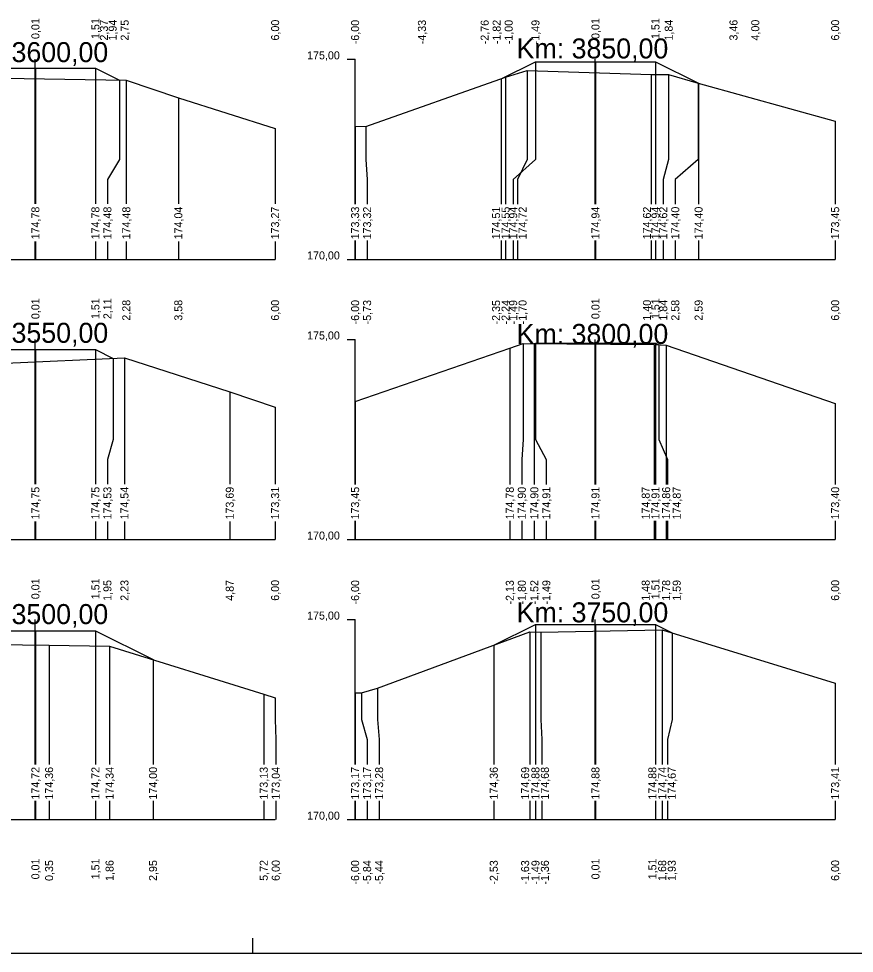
# Model space of a CAD drawing. Extents: x -614174 to -599765, y -1185887 to -1181080.
# Drawn here: x -601012.8 to -600991.91, y -1184533.61 to -1184510.25 of the extents above; entities that cross this region are included whole.
import ezdxf

# ---------------------------------------------------------------- set-up
doc = ezdxf.new("R2010")
doc.units = 0
for name, color, linetype in [('11', 7, 'Continuous'), ('16', 7, 'Continuous'), ('21', 7, 'Continuous'), ('28', 7, 'Continuous'), ('59', 7, 'Continuous'), ('8', 7, 'Continuous'), ('návrh', 7, 'Continuous')]:
    doc.layers.add(name, color=color, linetype=linetype)

msp = doc.modelspace()

# ---------------------------------------------------------------- linework, layer by layer
for points in [[(-601000.738, -1184511.757), (-600999.881, -1184511.329), (-600998.381, -1184511.329), (-600996.881, -1184511.329), (-600995.803, -1184511.868)], [(-600999.881, -1184511.329), (-600999.881, -1184511.329), (-600999.881, -1184511.329)], [(-600998.381, -1184511.329), (-600998.381, -1184511.329), (-600998.381, -1184511.329)], [(-600996.881, -1184511.329), (-600996.881, -1184511.329), (-600996.881, -1184511.329)], [(-601014.442, -1184511.769), (-601013.881, -1184511.488), (-601012.381, -1184511.488), (-601010.881, -1184511.488), (-601010.278, -1184511.79)], [(-601012.381, -1184511.488), (-601012.381, -1184511.488), (-601012.381, -1184511.488)], [(-601010.881, -1184511.488), (-601010.881, -1184511.488), (-601010.881, -1184511.488)], [(-601004.389, -1184512.941), (-601004.121, -1184512.952), (-601000.628, -1184511.718), (-601000.091, -1184511.551), (-600996.986, -1184511.647), (-600996.553, -1184511.651), (-600995.814, -1184511.865), (-600992.389, -1184512.815)], [(-601018.389, -1184513.114), (-601014.514, -1184511.772), (-601013.693, -1184511.735), (-601010.109, -1184511.792), (-601008.808, -1184512.231), (-601006.389, -1184513)], [(-601000.737, -1184511.757), (-601000.738, -1184511.757), (-601000.738, -1184511.757)], [(-600999.909, -1184518.375), (-600999.881, -1184518.361), (-600998.381, -1184518.361), (-600996.881, -1184518.361), (-600996.795, -1184518.404)], [(-600999.881, -1184518.361), (-600999.881, -1184518.361), (-600999.881, -1184518.361)], [(-600998.381, -1184518.361), (-600998.381, -1184518.361), (-600998.381, -1184518.361)], [(-600996.881, -1184518.361), (-600996.881, -1184518.361), (-600996.881, -1184518.361)], [(-601014.815, -1184518.987), (-601013.881, -1184518.52), (-601012.381, -1184518.52), (-601010.881, -1184518.52), (-601010.438, -1184518.742)], [(-601012.381, -1184518.52), (-601012.381, -1184518.52), (-601012.381, -1184518.52)], [(-601010.881, -1184518.52), (-601010.881, -1184518.52), (-601010.881, -1184518.52)], [(-601004.389, -1184519.824), (-601000.522, -1184518.489), (-601000.192, -1184518.372), (-600996.914, -1184518.4), (-600996.613, -1184518.409), (-600992.389, -1184519.87)], [(-600999.909, -1184518.375), (-600999.909, -1184518.375)], [(-601018.389, -1184520.266), (-601018.031, -1184520.14), (-601014.398, -1184518.837), (-601013.128, -1184518.859), (-601010.155, -1184518.729), (-601007.523, -1184519.577), (-601006.389, -1184519.96)], [(-601016.344, -1184526.783), (-601013.881, -1184525.552), (-601012.381, -1184525.552), (-601010.881, -1184525.552), (-601009.441, -1184526.272)], [(-601012.381, -1184525.552), (-601012.381, -1184525.552), (-601012.381, -1184525.552)], [(-601010.881, -1184525.552), (-601010.881, -1184525.552), (-601010.881, -1184525.552)], [(-601004.389, -1184527.097), (-601004.232, -1184527.099), (-601003.83, -1184526.987), (-601000.022, -1184525.58), (-600999.745, -1184525.589), (-600996.713, -1184525.525), (-600992.389, -1184526.856)], [(-601000.923, -1184525.913), (-600999.881, -1184525.393), (-600998.381, -1184525.393), (-600996.881, -1184525.393), (-600996.461, -1184525.603)], [(-600999.881, -1184525.393), (-600999.881, -1184525.393), (-600999.881, -1184525.393)], [(-600998.381, -1184525.393), (-600998.381, -1184525.393), (-600998.381, -1184525.393)], [(-600996.881, -1184525.393), (-600996.881, -1184525.393), (-600996.881, -1184525.393)], [(-601018.389, -1184527.515), (-601016.63, -1184526.895), (-601014.041, -1184525.883), (-601012.039, -1184525.906), (-601010.527, -1184525.932), (-601006.673, -1184527.138), (-601006.389, -1184527.229)], [(-601000.922, -1184525.913), (-601000.923, -1184525.913), (-601000.923, -1184525.913)]]:
    msp.add_lwpolyline(points)
at = {"layer": '11'}
for points in [[(-600999.881, -1184511.329), (-600999.881, -1184513.77), (-601000.438, -1184514.27), (-601000.438, -1184514.892)], [(-600998.381, -1184511.329), (-600998.381, -1184513.77), (-600998.381, -1184514.27), (-600998.381, -1184514.892)], [(-600996.881, -1184511.329), (-600996.881, -1184513.77), (-600996.881, -1184514.27), (-600996.881, -1184514.892)], [(-601012.381, -1184511.488), (-601012.381, -1184513.77), (-601012.381, -1184514.27), (-601012.381, -1184514.884)], [(-601010.881, -1184511.488), (-601010.881, -1184513.77), (-601010.881, -1184514.27), (-601010.881, -1184514.884)], [(-601000.091, -1184511.551), (-601000.091, -1184513.77), (-601000.328, -1184514.27), (-601000.328, -1184514.892)], [(-601010.278, -1184511.79), (-601010.278, -1184513.77), (-601010.581, -1184514.27), (-601010.581, -1184514.884)], [(-601010.109, -1184511.792), (-601010.109, -1184513.77), (-601010.109, -1184514.27), (-601010.109, -1184514.884)], [(-601000.738, -1184511.757), (-601000.738, -1184513.77), (-601000.738, -1184514.27), (-601000.738, -1184514.892)], [(-601000.628, -1184511.718), (-601000.628, -1184513.77), (-601000.628, -1184514.27), (-601000.628, -1184514.892)], [(-600996.986, -1184511.647), (-600996.986, -1184513.77), (-600996.986, -1184514.27), (-600996.986, -1184514.892)], [(-600996.553, -1184511.651), (-600996.553, -1184513.77), (-600996.686, -1184514.27), (-600996.686, -1184514.892)], [(-600995.814, -1184511.865), (-600995.814, -1184513.77), (-600996.386, -1184514.27), (-600996.386, -1184514.892)], [(-600995.803, -1184511.868), (-600995.803, -1184513.77), (-600995.803, -1184514.27), (-600995.803, -1184514.892)], [(-601008.808, -1184512.231), (-601008.808, -1184513.77), (-601008.808, -1184514.27), (-601008.808, -1184514.884)], [(-601004.389, -1184512.941), (-601004.389, -1184513.77), (-601004.389, -1184514.27), (-601004.389, -1184514.892)], [(-601004.121, -1184512.952), (-601004.121, -1184513.77), (-601004.089, -1184514.27), (-601004.089, -1184514.892)], [(-600992.389, -1184512.815), (-600992.389, -1184513.77), (-600992.389, -1184514.27), (-600992.389, -1184514.892)], [(-601006.389, -1184513), (-601006.389, -1184513.77), (-601006.389, -1184514.27), (-601006.389, -1184514.884)], [(-601012.381, -1184515.82), (-601012.381, -1184516.27)], [(-601010.881, -1184515.82), (-601010.881, -1184516.27)], [(-601010.581, -1184515.82), (-601010.581, -1184516.27)], [(-601010.109, -1184515.82), (-601010.109, -1184516.27)], [(-601008.808, -1184515.82), (-601008.808, -1184516.27)], [(-601006.389, -1184515.82), (-601006.389, -1184516.27)], [(-601004.389, -1184515.8), (-601004.389, -1184516.27)], [(-601004.089, -1184515.8), (-601004.089, -1184516.27)], [(-601000.738, -1184515.8), (-601000.738, -1184516.27)], [(-601000.628, -1184515.8), (-601000.628, -1184516.27)], [(-601000.438, -1184515.8), (-601000.438, -1184516.27)], [(-601000.328, -1184515.8), (-601000.328, -1184516.27)], [(-600998.381, -1184515.8), (-600998.381, -1184516.27)], [(-600996.986, -1184515.8), (-600996.986, -1184516.27)], [(-600996.881, -1184515.8), (-600996.881, -1184516.27)], [(-600996.686, -1184515.8), (-600996.686, -1184516.27)], [(-600996.386, -1184515.8), (-600996.386, -1184516.27)], [(-600995.803, -1184515.8), (-600995.803, -1184516.27)], [(-600992.389, -1184515.8), (-600992.389, -1184516.27)], [(-600999.881, -1184518.361), (-600999.881, -1184520.77), (-600999.609, -1184521.27), (-600999.609, -1184521.892)], [(-600998.381, -1184518.361), (-600998.381, -1184520.77), (-600998.381, -1184521.27), (-600998.381, -1184521.892)], [(-600996.881, -1184518.361), (-600996.881, -1184520.77), (-600996.881, -1184521.27), (-600996.881, -1184521.892)], [(-601012.381, -1184518.52), (-601012.381, -1184520.77), (-601012.381, -1184521.27), (-601012.381, -1184521.884)], [(-601010.881, -1184518.52), (-601010.881, -1184520.77), (-601010.881, -1184521.27), (-601010.881, -1184521.884)], [(-601000.522, -1184518.489), (-601000.522, -1184520.77), (-601000.522, -1184521.27), (-601000.522, -1184521.892)], [(-601000.192, -1184518.372), (-601000.192, -1184520.77), (-601000.222, -1184521.27), (-601000.222, -1184521.892)], [(-600999.909, -1184518.375), (-600999.909, -1184520.77), (-600999.909, -1184521.27), (-600999.909, -1184521.892)], [(-600996.914, -1184518.4), (-600996.914, -1184520.77), (-600996.914, -1184521.27), (-600996.914, -1184521.892)], [(-600996.795, -1184518.404), (-600996.795, -1184520.77), (-600996.581, -1184521.27), (-600996.581, -1184521.892)], [(-600996.613, -1184518.409), (-600996.613, -1184520.77), (-600996.614, -1184521.27), (-600996.614, -1184521.892)], [(-601010.438, -1184518.742), (-601010.438, -1184520.77), (-601010.581, -1184521.27), (-601010.581, -1184521.884)], [(-601010.155, -1184518.729), (-601010.155, -1184520.77), (-601010.155, -1184521.27), (-601010.155, -1184521.884)], [(-601007.523, -1184519.577), (-601007.523, -1184520.77), (-601007.523, -1184521.27), (-601007.523, -1184521.884)], [(-601006.389, -1184519.96), (-601006.389, -1184520.77), (-601006.389, -1184521.27), (-601006.389, -1184521.884)], [(-601004.389, -1184519.824), (-601004.389, -1184520.77), (-601004.389, -1184521.27), (-601004.389, -1184521.892)], [(-600992.389, -1184519.87), (-600992.389, -1184520.77), (-600992.389, -1184521.27), (-600992.389, -1184521.892)], [(-601004.389, -1184522.8), (-601004.389, -1184523.27)], [(-601000.522, -1184522.8), (-601000.522, -1184523.27)], [(-601000.222, -1184522.8), (-601000.222, -1184523.27)], [(-600999.909, -1184522.8), (-600999.909, -1184523.27)], [(-600999.609, -1184522.8), (-600999.609, -1184523.27)], [(-600998.381, -1184522.8), (-600998.381, -1184523.27)], [(-600996.914, -1184522.8), (-600996.914, -1184523.27)], [(-600996.881, -1184522.8), (-600996.881, -1184523.27)], [(-600996.614, -1184522.8), (-600996.614, -1184523.27)], [(-600996.581, -1184522.8), (-600996.581, -1184523.27)], [(-600992.389, -1184522.8), (-600992.389, -1184523.27)], [(-601012.381, -1184522.82), (-601012.381, -1184523.27)], [(-601010.881, -1184522.82), (-601010.881, -1184523.27)], [(-601010.581, -1184522.82), (-601010.581, -1184523.27)], [(-601010.155, -1184522.82), (-601010.155, -1184523.27)], [(-601007.523, -1184522.82), (-601007.523, -1184523.27)], [(-601006.389, -1184522.82), (-601006.389, -1184523.27)], [(-601012.381, -1184525.552), (-601012.381, -1184527.77), (-601012.381, -1184528.27), (-601012.381, -1184528.892)], [(-601010.881, -1184525.552), (-601010.881, -1184527.77), (-601010.881, -1184528.27), (-601010.881, -1184528.892)], [(-601000.022, -1184525.58), (-601000.022, -1184527.77), (-601000.022, -1184528.27), (-601000.022, -1184528.892)], [(-600999.881, -1184525.393), (-600999.881, -1184527.77), (-600999.881, -1184528.27), (-600999.881, -1184528.892)], [(-600999.745, -1184525.589), (-600999.745, -1184527.77), (-600999.722, -1184528.27), (-600999.722, -1184528.892)], [(-600998.381, -1184525.393), (-600998.381, -1184527.77), (-600998.381, -1184528.27), (-600998.381, -1184528.892)], [(-600996.881, -1184525.393), (-600996.881, -1184527.77), (-600996.881, -1184528.27), (-600996.881, -1184528.892)], [(-600996.713, -1184525.525), (-600996.713, -1184527.77), (-600996.713, -1184528.27), (-600996.713, -1184528.892)], [(-600996.461, -1184525.603), (-600996.461, -1184527.77), (-600996.581, -1184528.27), (-600996.581, -1184528.892)], [(-601012.039, -1184525.906), (-601012.039, -1184527.77), (-601012.039, -1184528.27), (-601012.039, -1184528.892)], [(-601010.527, -1184525.932), (-601010.527, -1184527.77), (-601010.527, -1184528.27), (-601010.527, -1184528.892)], [(-601000.923, -1184525.913), (-601000.923, -1184527.77), (-601000.923, -1184528.27), (-601000.923, -1184528.892)], [(-601009.441, -1184526.272), (-601009.441, -1184527.77), (-601009.441, -1184528.27), (-601009.441, -1184528.892)], [(-601003.83, -1184526.987), (-601003.83, -1184527.77), (-601003.789, -1184528.27), (-601003.789, -1184528.892)], [(-600992.389, -1184526.856), (-600992.389, -1184527.77), (-600992.389, -1184528.27), (-600992.389, -1184528.892)], [(-601006.673, -1184527.138), (-601006.673, -1184527.77), (-601006.673, -1184528.27), (-601006.673, -1184528.892)], [(-601006.389, -1184527.229), (-601006.389, -1184527.77), (-601006.373, -1184528.27), (-601006.373, -1184528.892)], [(-601004.389, -1184527.097), (-601004.389, -1184527.77), (-601004.389, -1184528.27), (-601004.389, -1184528.892)], [(-601004.232, -1184527.099), (-601004.232, -1184527.77), (-601004.089, -1184528.27), (-601004.089, -1184528.892)], [(-601012.381, -1184529.8), (-601012.381, -1184530.27)], [(-601012.039, -1184529.8), (-601012.039, -1184530.27)], [(-601010.881, -1184529.8), (-601010.881, -1184530.27)], [(-601010.527, -1184529.8), (-601010.527, -1184530.27)], [(-601009.441, -1184529.8), (-601009.441, -1184530.27)], [(-601006.673, -1184529.8), (-601006.673, -1184530.27)], [(-601006.373, -1184529.8), (-601006.373, -1184530.27)], [(-601004.389, -1184529.8), (-601004.389, -1184530.27)], [(-601004.089, -1184529.8), (-601004.089, -1184530.27)], [(-601003.789, -1184529.8), (-601003.789, -1184530.27)], [(-601000.923, -1184529.8), (-601000.923, -1184530.27)], [(-601000.022, -1184529.8), (-601000.022, -1184530.27)], [(-600999.881, -1184529.8), (-600999.881, -1184530.27)], [(-600999.722, -1184529.8), (-600999.722, -1184530.27)], [(-600998.381, -1184529.8), (-600998.381, -1184530.27)], [(-600996.881, -1184529.8), (-600996.881, -1184530.27)], [(-600996.713, -1184529.8), (-600996.713, -1184530.27)], [(-600996.581, -1184529.8), (-600996.581, -1184530.27)], [(-600992.389, -1184529.8), (-600992.389, -1184530.27)]]:
    msp.add_lwpolyline(points, dxfattribs=at)
at = {"layer": '16'}
for p, q in [((-601018.389, -1184516.27), (-601006.389, -1184516.27)), ((-601004.389, -1184516.27), (-600992.389, -1184516.27)), ((-601018.389, -1184523.27), (-601006.389, -1184523.27)), ((-601004.389, -1184523.27), (-600992.389, -1184523.27)), ((-601018.389, -1184530.27), (-601006.389, -1184530.27)), ((-601004.389, -1184530.27), (-600992.389, -1184530.27))]:
    msp.add_line(p, q, dxfattribs=at)
for points in [[(-601010.278, -1184511.79), (-601010.278, -1184511.79), (-601010.278, -1184511.79)], [(-600995.804, -1184511.868), (-600995.803, -1184511.868), (-600995.803, -1184511.868)], [(-600996.795, -1184518.404), (-600996.795, -1184518.404), (-600996.795, -1184518.404)], [(-601010.438, -1184518.742), (-601010.438, -1184518.742), (-601010.438, -1184518.742)], [(-600996.461, -1184525.603), (-600996.461, -1184525.603), (-600996.461, -1184525.603)], [(-601009.441, -1184526.272), (-601009.441, -1184526.272), (-601009.441, -1184526.272)]]:
    msp.add_lwpolyline(points, dxfattribs=at)
at = {"layer": '21'}
for p, q in [((-601004.589, -1184511.27), (-601004.389, -1184511.27)), ((-601004.589, -1184516.27), (-601004.389, -1184516.27)), ((-601004.589, -1184518.27), (-601004.389, -1184518.27)), ((-601004.589, -1184523.27), (-601004.389, -1184523.27)), ((-601004.589, -1184525.27), (-601004.389, -1184525.27)), ((-601004.589, -1184530.27), (-601004.389, -1184530.27))]:
    msp.add_line(p, q, dxfattribs=at)
at = {"layer": '28'}
for p, q in [((-601012.389, -1184514.884), (-601012.389, -1184511.27)), ((-600998.389, -1184514.892), (-600998.389, -1184511.27)), ((-601012.389, -1184516.27), (-601012.389, -1184515.82)), ((-600998.389, -1184516.27), (-600998.389, -1184515.8)), ((-601012.389, -1184521.884), (-601012.389, -1184518.27)), ((-600998.389, -1184521.892), (-600998.389, -1184518.27)), ((-600998.389, -1184523.27), (-600998.389, -1184522.8)), ((-601012.389, -1184523.27), (-601012.389, -1184522.82)), ((-601012.389, -1184528.892), (-601012.389, -1184525.27)), ((-600998.389, -1184528.892), (-600998.389, -1184525.27)), ((-601012.389, -1184530.27), (-601012.389, -1184529.8)), ((-600998.389, -1184530.27), (-600998.389, -1184529.8))]:
    msp.add_line(p, q, dxfattribs=at)
at = {"layer": '8'}
for p, q in [((-601004.389, -1184514.892), (-601004.389, -1184511.27)), ((-601004.389, -1184516.27), (-601004.389, -1184515.8)), ((-601004.389, -1184521.892), (-601004.389, -1184518.27)), ((-601004.389, -1184523.27), (-601004.389, -1184522.8)), ((-601004.389, -1184528.892), (-601004.389, -1184525.27)), ((-601004.389, -1184530.27), (-601004.389, -1184529.8))]:
    msp.add_line(p, q, dxfattribs=at)
at = {"layer": 'návrh'}
for p, q in [((-601006.944, -1184533.61), (-601006.944, -1184533.23)), ((-601027.944, -1184533.61), (-601006.944, -1184533.61)), ((-601006.944, -1184533.61), (-600985.944, -1184533.61))]:
    msp.add_line(p, q, dxfattribs=at)

# ---------------------------------------------------------------- texts
msp.add_text('+', height=0.001).set_placement((-600999.909, -1184518.375))
at = {"layer": '16'}
for s, p in [('174,78', (-601012.281, -1184515.77)), ('174,78', (-601010.781, -1184515.77)), ('174,48', (-601010.481, -1184515.77)), ('174,48', (-601010.009, -1184515.77)), ('174,04', (-601008.708, -1184515.77)), ('173,27', (-601006.289, -1184515.77)), ('173,33', (-601004.289, -1184515.77)), ('173,32', (-601003.989, -1184515.77)), ('174,51', (-601000.766, -1184515.77)), ('174,55', (-601000.528, -1184515.77)), ('174,94', (-601000.338, -1184515.77)), ('174,72', (-601000.103, -1184515.77)), ('174,94', (-600998.281, -1184515.77)), ('174,62', (-600996.994, -1184515.77)), ('174,94', (-600996.781, -1184515.77)), ('174,62', (-600996.586, -1184515.77)), ('174,40', (-600996.286, -1184515.77)), ('174,40', (-600995.703, -1184515.77)), ('173,45', (-600992.289, -1184515.77)), ('174,75', (-601012.281, -1184522.77)), ('174,75', (-601010.781, -1184522.77)), ('174,53', (-601010.481, -1184522.77)), ('174,54', (-601010.055, -1184522.77)), ('173,69', (-601007.423, -1184522.77)), ('173,31', (-601006.289, -1184522.77)), ('173,45', (-601004.289, -1184522.77)), ('174,78', (-601000.422, -1184522.77)), ('174,90', (-601000.122, -1184522.77)), ('174,90', (-600999.809, -1184522.77)), ('174,91', (-600999.509, -1184522.77)), ('174,91', (-600998.281, -1184522.77)), ('174,87', (-600997.025, -1184522.77)), ('174,91', (-600996.781, -1184522.77)), ('174,86', (-600996.514, -1184522.77)), ('174,87', (-600996.249, -1184522.77)), ('173,40', (-600992.289, -1184522.77)), ('174,72', (-601012.281, -1184529.77)), ('174,36', (-601011.939, -1184529.77)), ('174,72', (-601010.781, -1184529.77)), ('174,34', (-601010.427, -1184529.77)), ('174,00', (-601009.341, -1184529.77)), ('173,13', (-601006.573, -1184529.77)), ('173,04', (-601006.273, -1184529.77)), ('173,17', (-601004.289, -1184529.77)), ('173,17', (-601003.989, -1184529.77)), ('173,28', (-601003.689, -1184529.77)), ('174,36', (-601000.823, -1184529.77)), ('174,69', (-601000.039, -1184529.77)), ('174,88', (-600999.781, -1184529.77)), ('174,68', (-600999.545, -1184529.77)), ('174,88', (-600998.281, -1184529.77)), ('174,88', (-600996.858, -1184529.77)), ('174,74', (-600996.613, -1184529.77)), ('174,67', (-600996.374, -1184529.77)), ('173,41', (-600992.289, -1184529.77))]:
    msp.add_text(s, height=0.2, rotation=90, dxfattribs=at).set_placement(p)
at = {"layer": '21'}
for s, p in [('175,00', (-601005.589, -1184511.27)), ('170,00', (-601005.589, -1184516.27)), ('175,00', (-601005.589, -1184518.27)), ('170,00', (-601005.589, -1184523.27)), ('175,00', (-601005.589, -1184525.27)), ('170,00', (-601005.589, -1184530.27))]:
    msp.add_text(s, height=0.2, dxfattribs=at).set_placement(p)
at = {"layer": '28'}
for s, p in [('Km: 3600,00', (-601014.352, -1184511.34)), ('Km: 3850,00', (-601000.352, -1184511.248)), ('Km: 3550,00', (-601014.352, -1184518.354)), ('Km: 3800,00', (-601000.352, -1184518.382)), ('Km: 3500,00', (-601014.352, -1184525.383)), ('Km: 3750,00', (-601000.352, -1184525.34))]:
    msp.add_text(s, height=0.5, dxfattribs=at).set_placement(p)
at = {"layer": '59'}
for s, p in [('0,01', (-601012.281, -1184510.762)), ('1,51', (-601010.781, -1184510.762)), ('2,37', (-601010.568, -1184510.801)), ('1,94', (-601010.35, -1184510.8)), ('2,75', (-601010.05, -1184510.802)), ('6,00', (-601006.289, -1184510.8)), ('-6,00', (-601004.289, -1184510.893)), ('-4,33', (-601002.619, -1184510.894)), ('-2,76', (-601001.051, -1184510.894)), ('-1,82', (-601000.751, -1184510.892)), ('-1,00', (-601000.451, -1184510.893)), ('-1,49', (-600999.781, -1184510.894)), ('0,01', (-600998.281, -1184510.762)), ('1,51', (-600996.781, -1184510.762)), ('1,84', (-600996.45, -1184510.8)), ('3,46', (-600994.831, -1184510.801)), ('4,00', (-600994.286, -1184510.8)), ('6,00', (-600992.289, -1184510.8)), ('0,01', (-601012.281, -1184517.762)), ('1,51', (-601010.781, -1184517.762)), ('2,11', (-601010.481, -1184517.762)), ('2,28', (-601010.009, -1184517.801)), ('3,58', (-601008.708, -1184517.801)), ('6,00', (-601006.289, -1184517.8)), ('-6,00', (-601004.289, -1184517.893)), ('-5,73', (-601003.989, -1184517.894)), ('-2,35', (-601000.766, -1184517.895)), ('-2,24', (-601000.528, -1184517.893)), ('-1,49', (-601000.338, -1184517.894)), ('-1,70', (-601000.103, -1184517.893)), ('0,01', (-600998.281, -1184517.762)), ('1,40', (-600996.994, -1184517.8)), ('1,51', (-600996.781, -1184517.762)), ('1,84', (-600996.586, -1184517.8)), ('2,58', (-600996.286, -1184517.801)), ('2,59', (-600995.703, -1184517.801)), ('6,00', (-600992.289, -1184517.8)), ('0,01', (-601012.281, -1184524.762)), ('1,51', (-601010.781, -1184524.762)), ('1,95', (-601010.481, -1184524.802)), ('2,23', (-601010.055, -1184524.801)), ('4,87', (-601007.423, -1184524.801)), ('6,00', (-601006.289, -1184524.8)), ('-6,00', (-601004.289, -1184524.893)), ('-2,13', (-601000.422, -1184524.894)), ('-1,80', (-601000.122, -1184524.893)), ('-1,52', (-600999.809, -1184524.892)), ('-1,49', (-600999.509, -1184524.894)), ('0,01', (-600998.281, -1184524.762)), ('1,48', (-600997.025, -1184524.801)), ('1,51', (-600996.781, -1184524.762)), ('1,78', (-600996.514, -1184524.801)), ('1,59', (-600996.249, -1184524.801)), ('6,00', (-600992.289, -1184524.8)), ('0,01', (-601012.281, -1184531.762)), ('0,35', (-601011.939, -1184531.802)), ('1,51', (-601010.781, -1184531.762)), ('1,86', (-601010.427, -1184531.801)), ('2,95', (-601009.341, -1184531.802)), ('5,72', (-601006.573, -1184531.799)), ('6,00', (-601006.273, -1184531.8)), ('-6,00', (-601004.289, -1184531.893)), ('-5,84', (-601003.989, -1184531.893)), ('-5,44', (-601003.689, -1184531.893)), ('-2,53', (-601000.823, -1184531.894)), ('-1,63', (-601000.039, -1184531.894)), ('-1,49', (-600999.781, -1184531.894)), ('-1,36', (-600999.545, -1184531.894)), ('0,01', (-600998.281, -1184531.762)), ('1,51', (-600996.858, -1184531.762)), ('1,68', (-600996.613, -1184531.801)), ('1,93', (-600996.374, -1184531.801)), ('6,00', (-600992.289, -1184531.8))]:
    msp.add_text(s, height=0.2, rotation=90, dxfattribs=at).set_placement(p)

doc.saveas('drawing.dxf')
